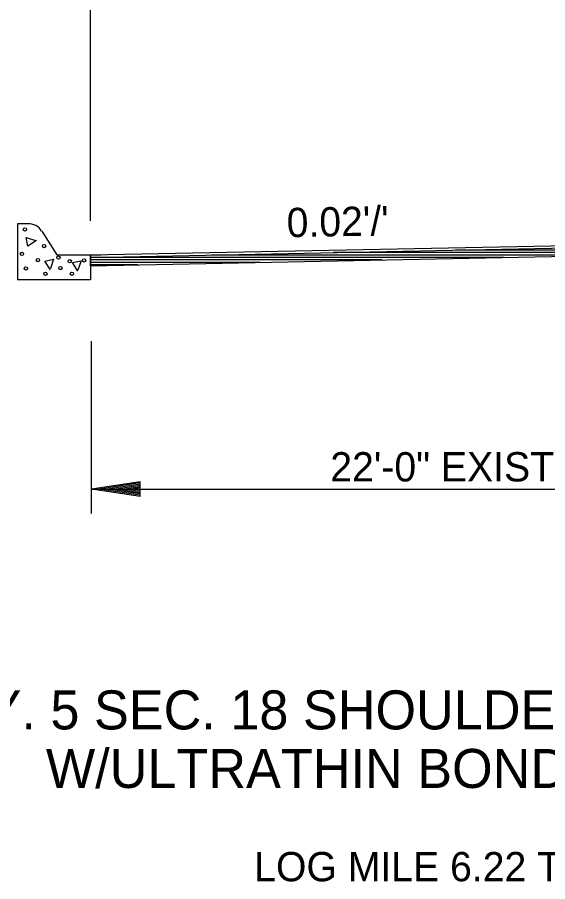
# Model space of a CAD drawing. Extents: x 2263886 to 2266026, y -3122850 to -3121850.
# Drawn here: x 2265384.71 to 2265395.58, y -3122496.19 to -3122478.48 of the extents above; entities that cross this region are included whole.
import ezdxf

# ---------------------------------------------------------------- set-up
doc = ezdxf.new("R2010")
doc.units = 0
for name, color, linetype in [('R_Border Notes', 7, 'Continuous'), ('R_Border Prem', 7, 'Continuous'), ('R_Vert Alg', 7, 'Continuous')]:
    doc.layers.add(name, color=color, linetype=linetype)

msp = doc.modelspace()

# ---------------------------------------------------------------- linework, layer by layer
at = {"layer": 'R_Border Notes'}
for p, q in [((2265386.215, -3122483.349), (2265397.211, -3122483.13)), ((2265386.212, -3122483.401), (2265397.21, -3122483.181)), ((2265403.23, -3122483.302), (2265391.189, -3122483.302)), ((2265400.731, -3122483.252), (2265393.689, -3122483.252)), ((2265386.215, -3122483.571), (2265397.213, -3122483.351)), ((2265394.69, -3122483.402), (2265386.215, -3122483.402)), ((2265392.191, -3122483.452), (2265386.215, -3122483.452)), ((2265389.692, -3122483.502), (2265386.215, -3122483.502)), ((2265397.19, -3122483.352), (2265388.69, -3122483.352)), ((2265387.192, -3122483.552), (2265386.215, -3122483.552))]:
    msp.add_line(p, q, dxfattribs=at)
at = {"layer": 'R_Border Prem'}
for p, q in [((2265386.212, -3122482.649), (2265386.212, -3122469.649)), ((2265384.932, -3122482.71), (2265384.715, -3122482.714)), ((2265384.715, -3122482.714), (2265384.715, -3122483.859)), ((2265385.214, -3122482.86), (2265385.523, -3122483.349)), ((2265385.523, -3122483.349), (2265386.215, -3122483.349)), ((2265386.215, -3122483.349), (2265386.215, -3122483.699)), ((2265386.215, -3122483.349), (2265386.215, -3122483.699)), ((2265386.215, -3122483.349), (2265386.215, -3122483.859)), ((2265386.426, -3122483.354), (2265386.216, -3122483.354)), ((2265386.23, -3122483.358), (2265386.216, -3122483.358)), ((2265386.215, -3122483.859), (2265384.715, -3122483.859)), ((2265386.232, -3122488.649), (2265386.232, -3122485.119)), ((2265387.232, -3122487.999), (2265386.232, -3122488.149)), ((2265387.232, -3122488.024), (2265386.399, -3122488.149)), ((2265387.232, -3122488.05), (2265386.571, -3122488.149)), ((2265387.232, -3122488.075), (2265386.738, -3122488.149)), ((2265387.232, -3122488.1), (2265386.907, -3122488.149)), ((2265387.232, -3122488.299), (2265387.232, -3122487.999)), ((2265387.232, -3122488.299), (2265386.232, -3122488.149)), ((2265386.232, -3122488.149), (2265408.232, -3122488.149)), ((2265387.232, -3122488.274), (2265386.399, -3122488.149)), ((2265387.232, -3122488.249), (2265386.571, -3122488.149)), ((2265387.232, -3122488.224), (2265386.738, -3122488.149)), ((2265387.232, -3122488.198), (2265386.907, -3122488.149)), ((2265387.232, -3122488.126), (2265387.074, -3122488.149)), ((2265387.232, -3122488.173), (2265387.074, -3122488.149))]:
    msp.add_line(p, q, dxfattribs=at)
for points in [[(2265385.109, -3122483.056), (2265384.933, -3122483.169), (2265384.895, -3122482.992), (2265385.086, -3122483.056)], [(2265385.391, -3122483.654), (2265385.277, -3122483.475), (2265385.453, -3122483.438), (2265385.391, -3122483.627)], [(2265385.956, -3122483.686), (2265385.843, -3122483.507), (2265386.02, -3122483.471), (2265385.956, -3122483.66)]]:
    msp.add_lwpolyline(points, dxfattribs=at)
for centre in [(2265384.871, -3122482.827), (2265385.264, -3122483.17), (2265384.808, -3122483.33), (2265385.137, -3122483.457), (2265385.557, -3122483.404), (2265385.787, -3122483.481), (2265386.081, -3122483.464), (2265384.89, -3122483.627), (2265385.597, -3122483.62), (2265385.289, -3122483.735), (2265385.833, -3122483.735)]:
    msp.add_circle(centre, 0.0339, dxfattribs=at)
msp.add_arc((2265384.937, -3122483.036), 0.326, 32.2756, 91.1196, dxfattribs=at)
at = {"layer": 'R_Vert Alg'}
msp.add_line((2265386.215, -3122483.571), (2265386.215, -3122483.349), dxfattribs=at)

# ---------------------------------------------------------------- texts
at = {"layer": 'R_Border Prem'}
for s, rotation, p in [("0.02'/'", 1.1458, (2265390.238, -3122482.989)), ('22\'-0" EXISTING PAVEMENT', 360, (2265391.126, -3122487.992))]:
    msp.add_text(s, height=0.6, rotation=rotation, dxfattribs=at).set_placement(p)
for s, height, p in [('HWY. 5 SEC. 18 SHOULDER WIDENING, MILL & INLAY ', 0.8, (2265382.302, -3122493.074)), ('W/ULTRATHIN BONDED WEARING COURSE', 0.8, (2265385.3, -3122494.274)), ('LOG MILE 6.22 TO LOG MILE 6.45', 0.6, (2265389.567, -3122496.186))]:
    msp.add_text(s, height=height, dxfattribs=at).set_placement(p)

doc.saveas('drawing.dxf')
